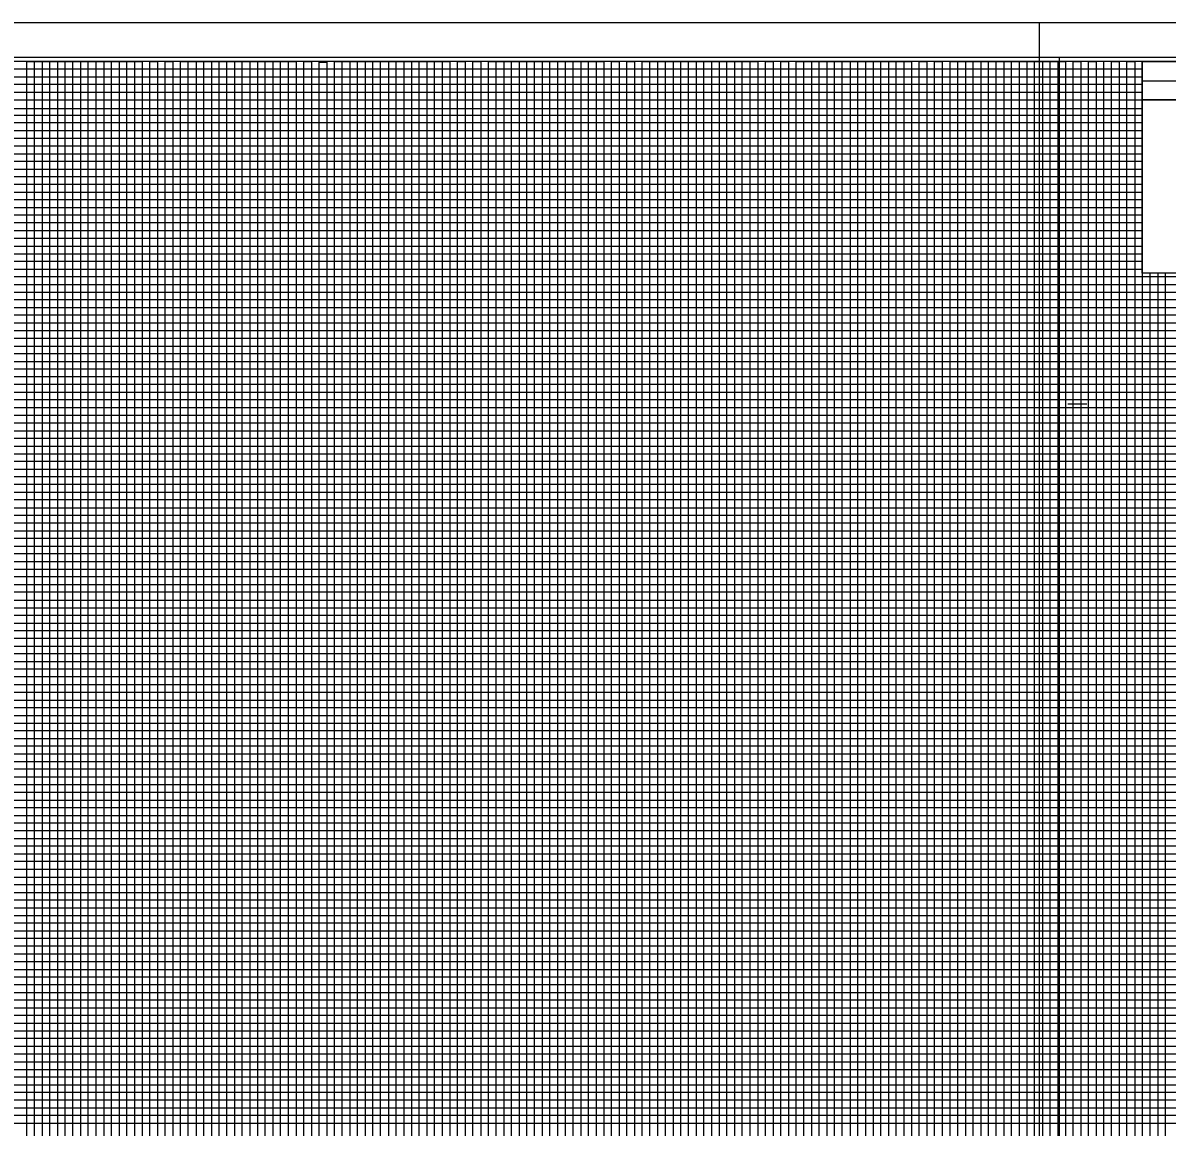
# Model space of a CAD drawing. Extents: x 2345490 to 2445302, y 465165 to 573888.
# Drawn here: x 2412818 to 2413561, y 537158 to 537876 of the extents above; entities that cross this region are included whole.
import ezdxf

# ---------------------------------------------------------------- set-up
doc = ezdxf.new("R2010")
doc.units = 0
for name, color, linetype in [('Old_Level_18', 7, 'Continuous'), ('Old_Level_40', 7, 'Continuous'), ('Old_Level_41', 7, 'Continuous'), ('Old_Level_42', 7, 'Continuous'), ('Old_Level_43', 7, 'Continuous'), ('Old_Level_50', 7, 'Continuous'), ('Old_Level_51', 7, 'Continuous')]:
    doc.layers.add(name, color=color, linetype=linetype)

msp = doc.modelspace()

# ---------------------------------------------------------------- linework, layer by layer
at = {"layer": 'Old_Level_18'}
msp.add_lwpolyline([(2413745.325, 537850.5035), (2412245.325, 537850.5035), (2412245.325, 536800.5035), (2413745.325, 536800.5035)], close=True, dxfattribs=at)
at = {"layer": 'Old_Level_40'}
msp.add_line((2413545.275, 537837.9535), (2413745.325, 537837.9535), dxfattribs=at)
for points in [[(2413545.275, 537850.5035), (2413745.325, 537850.5035), (2413745.325, 537825.4535), (2413545.275, 537825.4535)], [(2413545.275, 537825.4535), (2413645.325, 537825.4535), (2413645.325, 537712.9535), (2413545.275, 537712.9535)]]:
    msp.add_lwpolyline(points, close=True, dxfattribs=at)
at = {"layer": 'Old_Level_41'}
msp.add_line((2413496.825, 537628.0035), (2413509.325, 537628.0035), dxfattribs=at)
for points in [[(2412820.325, 536825.5035), (2412820.325, 537850.5035), (2412870.325, 537850.5035), (2412870.325, 536825.5035)], [(2412845.325, 536825.5035), (2412845.325, 537850.5035), (2412895.325, 537850.5035), (2412895.325, 536825.5035)], [(2412920.325, 536825.5035), (2412920.325, 537850.5035), (2412970.325, 537850.5035), (2412970.325, 536825.5035)], [(2412945.325, 536825.5035), (2412945.325, 537850.5035), (2412995.325, 537850.5035), (2412995.325, 536825.5035)], [(2413020.325, 536825.5035), (2413020.325, 537850.5035), (2413070.325, 537850.5035), (2413070.325, 536825.5035)], [(2413045.325, 536825.5035), (2413045.325, 537850.5035), (2413095.325, 537850.5035), (2413095.325, 536825.5035)], [(2413120.325, 536825.5035), (2413120.325, 537850.5035), (2413170.325, 537850.5035), (2413170.325, 536825.5035)], [(2413145.325, 536825.5035), (2413145.325, 537850.5035), (2413195.325, 537850.5035), (2413195.325, 536825.5035)], [(2413220.325, 536825.5035), (2413220.325, 537850.5035), (2413270.325, 537850.5035), (2413270.325, 536825.5035)], [(2413245.325, 536825.5035), (2413245.325, 537850.5035), (2413295.325, 537850.5035), (2413295.325, 536825.5035)], [(2413320.325, 536825.5035), (2413320.325, 537850.5035), (2413370.325, 537850.5035), (2413370.325, 536825.5035)], [(2413345.325, 536825.5035), (2413345.325, 537850.5035), (2413395.325, 537850.5035), (2413395.325, 536825.5035)], [(2413420.325, 536825.5035), (2413420.325, 537850.5035), (2413470.325, 537850.5035), (2413470.325, 536825.5035)], [(2413445.325, 536825.5035), (2413445.325, 537850.5035), (2413495.325, 537850.5035), (2413495.325, 536825.5035)], [(2413520.325, 536825.5035), (2413520.325, 537850.5035)], [(2413545.325, 536825.5035), (2413545.325, 537850.5035), (2413571.625, 537850.5035)], [(2412245.325, 537800.5035), (2413545.275, 537800.5035)], [(2413545.275, 537750.5035), (2412245.325, 537750.5035), (2412245.325, 537700.4535), (2413745.325, 537700.4535)], [(2413745.325, 537675.5035), (2412245.325, 537675.5035), (2412245.325, 537725.5035), (2413545.275, 537725.5035)], [(2413745.325, 537650.5035), (2412245.325, 537650.5035), (2412245.325, 537600.5035), (2413745.325, 537600.5035)], [(2413745.325, 537575.5035), (2412245.325, 537575.5035), (2412245.325, 537625.5035), (2413745.325, 537625.5035)], [(2413745.325, 537550.5035), (2412245.325, 537550.5035), (2412245.325, 537500.5035), (2413745.325, 537500.5035)], [(2413745.325, 537450.5035), (2412245.325, 537450.5035), (2412245.325, 537400.5035), (2413745.325, 537400.5035)], [(2413745.325, 537350.5035), (2412245.325, 537350.5035), (2412245.325, 537300.5035), (2413745.325, 537300.5035)], [(2413745.325, 537250.5035), (2412245.325, 537250.5035), (2412245.325, 537200.5035), (2413745.325, 537200.5035)], [(2413745.325, 537175.5035), (2412245.325, 537175.5035), (2412245.325, 537225.5035), (2413745.325, 537225.5035)]]:
    msp.add_lwpolyline(points, dxfattribs=at)
at = {"layer": 'Old_Level_42'}
for points in [[(2413545.275, 537775.5035), (2412245.425, 537775.5035), (2412245.425, 537825.4535), (2413545.275, 537825.4535)], [(2413745.325, 537475.5035), (2412245.325, 537475.5035), (2412245.325, 537525.5035), (2413745.325, 537525.5035)], [(2413745.325, 537375.5035), (2412245.325, 537375.5035), (2412245.325, 537425.5035), (2413745.325, 537425.5035)], [(2413745.325, 537275.5035), (2412245.325, 537275.5035), (2412245.325, 537325.5035), (2413745.325, 537325.5035)]]:
    msp.add_lwpolyline(points, dxfattribs=at)
at = {"layer": 'Old_Level_43'}
for p, q in [((2413695.325, 537670.5035), (2412295.325, 537670.5035)), ((2412295.325, 537665.5035), (2413695.325, 537665.5035)), ((2413695.325, 537645.5035), (2412295.325, 537645.5035))]:
    msp.add_line(p, q, dxfattribs=at)
for points in [[(2412825.325, 536825.5035), (2412825.325, 537850.5035), (2412830.325, 537850.5035), (2412830.325, 536825.5035)], [(2412835.325, 536825.5035), (2412835.325, 537850.5035), (2412840.325, 537850.5035), (2412840.325, 536825.5035)], [(2412850.325, 536825.5035), (2412850.325, 537850.5035), (2412855.325, 537850.5035), (2412855.325, 536825.5035)], [(2412860.325, 536825.5035), (2412860.325, 537850.5035), (2412865.325, 537850.5035), (2412865.325, 536825.5035)], [(2412875.325, 536825.5035), (2412875.325, 537850.5035), (2412880.325, 537850.5035), (2412880.325, 536825.5035)], [(2412885.325, 536825.5035), (2412885.325, 537850.5035), (2412890.325, 537850.5035), (2412890.325, 536825.5035)], [(2412900.325, 536825.5035), (2412900.325, 537850.5035), (2412905.325, 537850.5035), (2412905.325, 536825.5035)], [(2412910.325, 536825.5035), (2412910.325, 537850.5035), (2412915.325, 537850.5035), (2412915.325, 536825.5035)], [(2412925.325, 536825.5035), (2412925.325, 537850.5035), (2412930.325, 537850.5035), (2412930.325, 536825.5035)], [(2412935.325, 536825.5035), (2412935.325, 537850.5035), (2412940.325, 537850.5035), (2412940.325, 536825.5035)], [(2412950.325, 536825.5035), (2412950.325, 537850.5035), (2412955.325, 537850.5035), (2412955.325, 536825.5035)], [(2412960.325, 536825.5035), (2412960.325, 537850.5035), (2412965.325, 537850.5035), (2412965.325, 536825.5035)], [(2412975.325, 536825.5035), (2412975.325, 537850.5035), (2412980.325, 537850.5035), (2412980.325, 536825.5035)], [(2412985.325, 536825.5035), (2412985.325, 537850.5035), (2412990.325, 537850.5035), (2412990.325, 536825.5035)], [(2413000.325, 536825.5035), (2413000.325, 537850.5035), (2413005.325, 537850.5035), (2413005.325, 536825.5035)], [(2413010.325, 536825.5035), (2413010.325, 537849.9035), (2413015.325, 537849.9035), (2413015.325, 536825.5035)], [(2413025.325, 536825.5035), (2413025.325, 537850.5035), (2413030.325, 537850.5035), (2413030.325, 536825.5035)], [(2413035.325, 536825.5035), (2413035.325, 537850.5035), (2413040.325, 537850.5035), (2413040.325, 536825.5035)], [(2413050.325, 536825.5035), (2413050.325, 537850.5035), (2413055.325, 537850.5035), (2413055.325, 536825.5035)], [(2413060.325, 536825.5035), (2413060.325, 537850.5035), (2413065.325, 537850.5035), (2413065.325, 536825.5035)], [(2413075.325, 536825.5035), (2413075.325, 537850.5035), (2413080.325, 537850.5035), (2413080.325, 536825.5035)], [(2413085.325, 536825.5035), (2413085.325, 537850.5035), (2413090.325, 537850.5035), (2413090.325, 536825.5035)], [(2413100.325, 536825.5035), (2413100.325, 537850.5035), (2413105.325, 537850.5035), (2413105.325, 536825.5035)], [(2413110.325, 536825.5035), (2413110.325, 537850.5035), (2413115.325, 537850.5035), (2413115.325, 536825.5035)], [(2413125.325, 536825.5035), (2413125.325, 537850.5035), (2413130.325, 537850.5035), (2413130.325, 536825.5035)], [(2413135.325, 536825.5035), (2413135.325, 537850.5035), (2413140.325, 537850.5035), (2413140.325, 536825.5035)], [(2413150.325, 536825.5035), (2413150.325, 537850.5035), (2413155.325, 537850.5035), (2413155.325, 536825.5035)], [(2413160.325, 536825.5035), (2413160.325, 537850.5035), (2413165.325, 537850.5035), (2413165.325, 536825.5035)], [(2413175.325, 536825.5035), (2413175.325, 537850.5035), (2413180.325, 537850.5035), (2413180.325, 536825.5035)], [(2413185.325, 536825.5035), (2413185.325, 537850.5035), (2413190.325, 537850.5035), (2413190.325, 536825.5035)], [(2413200.325, 536825.5035), (2413200.325, 537850.5035), (2413205.325, 537850.5035), (2413205.325, 536825.5035)], [(2413210.325, 536825.5035), (2413210.325, 537850.5035), (2413215.325, 537850.5035), (2413215.325, 536825.5035)], [(2413225.325, 536825.5035), (2413225.325, 537850.5035), (2413230.325, 537850.5035), (2413230.325, 536825.5035)], [(2413235.325, 536825.5035), (2413235.325, 537850.5035), (2413240.325, 537850.5035), (2413240.325, 536825.5035)], [(2413250.325, 536825.5035), (2413250.325, 537850.5035), (2413255.325, 537850.5035), (2413255.325, 536825.5035)], [(2413260.325, 536825.5035), (2413260.325, 537850.5035), (2413265.325, 537850.5035), (2413265.325, 536825.5035)], [(2413275.325, 536825.5035), (2413275.325, 537850.5035), (2413280.325, 537850.5035), (2413280.325, 536825.5035)], [(2413285.325, 536825.5035), (2413285.325, 537850.5035), (2413290.325, 537850.5035), (2413290.325, 536825.5035)], [(2413300.325, 536825.5035), (2413300.325, 537850.5035), (2413305.325, 537850.5035), (2413305.325, 536825.5035)], [(2413310.325, 536825.5035), (2413310.325, 537850.5035), (2413315.325, 537850.5035), (2413315.325, 536825.5035)], [(2413325.325, 536825.5035), (2413325.325, 537850.5035), (2413330.325, 537850.5035), (2413330.325, 536825.5035)], [(2413335.325, 536825.5035), (2413335.325, 537850.5035), (2413340.325, 537850.5035), (2413340.325, 536825.5035)], [(2413350.325, 536825.5035), (2413350.325, 537850.5035), (2413355.325, 537850.5035), (2413355.325, 536825.5035)], [(2413360.325, 536825.5035), (2413360.325, 537850.5035), (2413365.325, 537850.5035), (2413365.325, 536825.5035)], [(2413375.325, 536825.5035), (2413375.325, 537850.5035), (2413380.325, 537850.5035), (2413380.325, 536825.5035)], [(2413385.325, 536825.5035), (2413385.325, 537850.5035), (2413390.325, 537850.5035), (2413390.325, 536825.5035)], [(2413400.325, 536825.5035), (2413400.325, 537850.5035), (2413405.325, 537850.5035), (2413405.325, 536825.5035)], [(2413410.325, 536825.5035), (2413410.325, 537850.5035), (2413415.325, 537850.5035), (2413415.325, 536825.5035)], [(2413425.325, 536825.5035), (2413425.325, 537850.5035), (2413430.325, 537850.5035), (2413430.325, 536825.5035)], [(2413435.325, 536825.5035), (2413435.325, 537850.5035), (2413440.325, 537850.5035), (2413440.325, 536825.5035)], [(2413450.325, 536825.5035), (2413450.325, 537850.5035), (2413455.325, 537850.5035), (2413455.325, 536825.5035)], [(2413460.325, 536825.5035), (2413460.325, 537850.5035), (2413465.325, 537850.5035), (2413465.325, 536825.5035)], [(2413475.325, 536825.5035), (2413475.325, 537850.5035), (2413480.325, 537850.5035), (2413480.325, 536825.5035)], [(2413485.325, 536825.5035), (2413485.325, 537850.5035), (2413490.325, 537850.5035), (2413490.325, 536825.5035)], [(2413500.325, 536825.5035), (2413500.325, 537850.5035), (2413505.325, 537850.5035), (2413505.325, 536825.5035)], [(2413510.325, 536825.5035), (2413510.325, 537850.5035), (2413515.325, 537850.5035), (2413515.325, 536825.5035)], [(2413525.325, 536825.5035), (2413525.325, 537850.5035), (2413530.325, 537850.5035), (2413530.325, 536825.5035)], [(2413535.325, 536825.5035), (2413535.325, 537850.5035), (2413540.325, 537850.5035), (2413540.325, 536825.5035)], [(2413545.275, 537845.5035), (2412295.325, 537845.5035), (2412295.325, 537840.5035), (2413545.275, 537840.5035)], [(2413545.275, 537835.5035), (2412295.325, 537835.5035), (2412295.325, 537830.5035), (2413545.275, 537830.5035)], [(2413545.275, 537819.7535), (2412296.325, 537819.7535), (2412296.325, 537815.5035), (2413545.275, 537815.5035)], [(2413545.275, 537810.5035), (2412295.325, 537810.5035), (2412295.325, 537805.5035), (2413545.275, 537805.5035)], [(2413545.275, 537795.5035), (2412295.325, 537795.5035), (2412295.325, 537790.5035), (2413545.275, 537790.5035)], [(2413545.275, 537785.5035), (2412295.325, 537785.5035), (2412295.325, 537780.5035), (2413545.275, 537780.5035)], [(2413545.275, 537770.5035), (2412295.325, 537770.5035), (2412295.325, 537765.5035), (2413545.275, 537765.5035)], [(2413545.275, 537760.5035), (2412295.325, 537760.5035), (2412295.325, 537755.5035), (2413545.275, 537755.5035)], [(2413545.275, 537745.5035), (2412295.325, 537745.5035), (2412295.325, 537740.5035), (2413545.275, 537740.5035)], [(2413545.275, 537735.5035), (2412295.325, 537735.5035), (2412295.325, 537730.5035), (2413545.275, 537730.5035)], [(2413545.275, 537720.5035), (2412295.325, 537720.5035), (2412295.325, 537715.5035), (2413545.275, 537715.5035)], [(2413695.325, 537710.5035), (2412295.325, 537710.5035), (2412295.325, 537710.5035), (2412295.325, 537690.5035), (2413695.325, 537690.5035)], [(2413550.325, 536825.5035), (2413550.325, 537712.9535)], [(2413555.325, 537712.9535), (2413555.325, 536825.5035), (2413560.325, 536825.5035), (2413560.325, 537712.9535)], [(2412295.325, 537705.5035), (2413695.325, 537705.5035)], [(2413695.325, 537695.5035), (2412295.325, 537695.5035)], [(2413695.325, 537685.5035), (2412295.325, 537685.5035), (2412295.325, 537680.5035), (2413695.325, 537680.5035)], [(2413695.325, 537660.5035), (2412295.325, 537660.5035), (2412295.325, 537655.5035), (2413695.325, 537655.5035)], [(2413695.325, 537640.5035), (2412295.325, 537640.5035), (2412295.325, 537635.5035), (2413695.325, 537635.5035)], [(2413695.325, 537630.5035), (2412295.325, 537630.5035)], [(2412295.325, 537620.5035), (2413695.325, 537620.5035)], [(2413695.325, 537615.5035), (2412295.325, 537615.5035), (2412295.325, 537610.5035), (2413695.325, 537610.5035)], [(2413695.325, 537605.5035), (2412295.325, 537605.5035), (2412295.325, 537595.5035), (2413695.325, 537595.5035)], [(2413695.325, 537590.5035), (2412295.325, 537590.5035), (2412295.325, 537585.5035), (2413695.325, 537585.5035)], [(2413695.325, 537580.5035), (2412295.325, 537580.5035), (2412295.325, 537570.5035), (2413695.325, 537570.5035)], [(2413695.325, 537565.5035), (2412295.325, 537565.5035), (2412295.325, 537560.5035), (2413695.325, 537560.5035)], [(2413695.325, 537555.5035), (2412295.325, 537555.5035), (2412295.325, 537545.5035), (2413695.325, 537545.5035)], [(2413695.325, 537540.5035), (2412295.325, 537540.5035), (2412295.325, 537535.5035), (2413695.325, 537535.5035)], [(2413695.325, 537530.5035), (2412295.325, 537530.5035), (2412295.325, 537520.5035), (2413695.325, 537520.5035)], [(2413695.325, 537515.5035), (2412295.325, 537515.5035), (2412295.325, 537510.5035), (2413695.325, 537510.5035)], [(2413695.325, 537505.5035), (2412295.325, 537505.5035), (2412295.325, 537495.5035), (2413695.325, 537495.5035)], [(2413695.325, 537490.5035), (2412295.325, 537490.5035), (2412295.325, 537485.5035), (2413695.325, 537485.5035)], [(2413695.325, 537480.5035), (2412295.325, 537480.5035), (2412295.325, 537470.5035), (2413695.325, 537470.5035)], [(2413695.325, 537465.5035), (2412295.325, 537465.5035), (2412295.325, 537460.5035), (2413695.325, 537460.5035)], [(2413695.325, 537455.5035), (2412295.325, 537455.5035), (2412295.325, 537445.5035), (2413695.325, 537445.5035)], [(2413695.325, 537440.5035), (2412295.325, 537440.5035), (2412295.325, 537435.5035), (2413695.325, 537435.5035)], [(2413695.325, 537430.5035), (2412295.325, 537430.5035), (2412295.325, 537420.5035), (2413695.325, 537420.5035)], [(2413695.325, 537415.5035), (2412295.325, 537415.5035), (2412295.325, 537410.5035), (2413695.325, 537410.5035)], [(2413695.325, 537405.5035), (2412295.325, 537405.5035), (2412295.325, 537395.5035), (2413695.325, 537395.5035)], [(2413695.325, 537390.5035), (2412295.325, 537390.5035), (2412295.325, 537385.5035), (2413695.325, 537385.5035)], [(2413695.325, 537380.5035), (2412295.325, 537380.5035), (2412295.325, 537370.5035), (2413695.325, 537370.5035)], [(2413695.325, 537365.5035), (2412295.325, 537365.5035), (2412295.325, 537360.5035), (2413695.325, 537360.5035)], [(2413695.325, 537355.5035), (2412295.325, 537355.5035), (2412295.325, 537345.5035), (2413695.325, 537345.5035)], [(2413695.325, 537340.5035), (2412295.325, 537340.5035), (2412295.325, 537335.5035), (2413695.325, 537335.5035)], [(2413695.325, 537330.5035), (2412295.325, 537330.5035)], [(2412295.325, 537320.5035), (2413695.325, 537320.5035)], [(2413695.325, 537315.5035), (2412295.325, 537315.5035), (2412295.325, 537310.5035), (2413695.325, 537310.5035)], [(2413695.325, 537305.5035), (2412295.325, 537305.5035), (2412295.325, 537295.5035), (2413695.325, 537295.5035)], [(2413695.325, 537290.5035), (2412295.325, 537290.5035), (2412295.325, 537285.5035), (2413695.325, 537285.5035)], [(2413695.325, 537280.5035), (2412295.325, 537280.5035), (2412295.325, 537270.5035), (2413695.325, 537270.5035)], [(2413695.325, 537265.5035), (2412295.325, 537265.5035), (2412295.325, 537260.5035), (2413695.325, 537260.5035)], [(2413695.325, 537255.5035), (2412295.325, 537255.5035), (2412295.325, 537245.5035), (2413695.325, 537245.5035)], [(2413695.325, 537240.5035), (2412295.325, 537240.5035), (2412295.325, 537235.5035), (2413695.325, 537235.5035)], [(2413695.325, 537230.5035), (2412295.325, 537230.5035), (2412295.325, 537220.5035), (2413695.325, 537220.5035)], [(2413695.325, 537215.5035), (2412295.325, 537215.5035), (2412295.325, 537210.5035), (2413695.325, 537210.5035)], [(2413695.325, 537205.5035), (2412295.325, 537205.5035), (2412295.325, 537195.5035), (2413695.325, 537195.5035)], [(2413695.325, 537190.5035), (2412295.325, 537190.5035), (2412295.325, 537185.5035), (2413695.325, 537185.5035)], [(2413695.325, 537180.5035), (2412295.325, 537180.5035), (2412295.325, 537170.5035), (2413695.325, 537170.5035)], [(2413695.325, 537165.5035), (2412295.325, 537165.5035), (2412295.325, 537160.5035), (2413695.325, 537160.5035)]]:
    msp.add_lwpolyline(points, dxfattribs=at)
at = {"layer": 'Old_Level_50'}
for points in [[(2413757.825, 537853.0535), (2412091.325, 537853.0535), (2412091.325, 536797.9535), (2413757.825, 536797.9535)], [(2415157.825, 537853.0535), (2413491.325, 537853.0535), (2413491.325, 536797.9535), (2415157.825, 536797.9535)]]:
    msp.add_lwpolyline(points, close=True, dxfattribs=at)
at = {"layer": 'Old_Level_51'}
for points in [[(2413762.325, 537875.5035), (2412078.325, 537875.5035), (2412078.325, 536775.5035), (2413762.325, 536775.5035)], [(2415162.325, 537875.5035), (2413478.325, 537875.5035), (2413478.325, 536775.5035), (2415162.325, 536775.5035)]]:
    msp.add_lwpolyline(points, close=True, dxfattribs=at)

doc.saveas('drawing.dxf')
